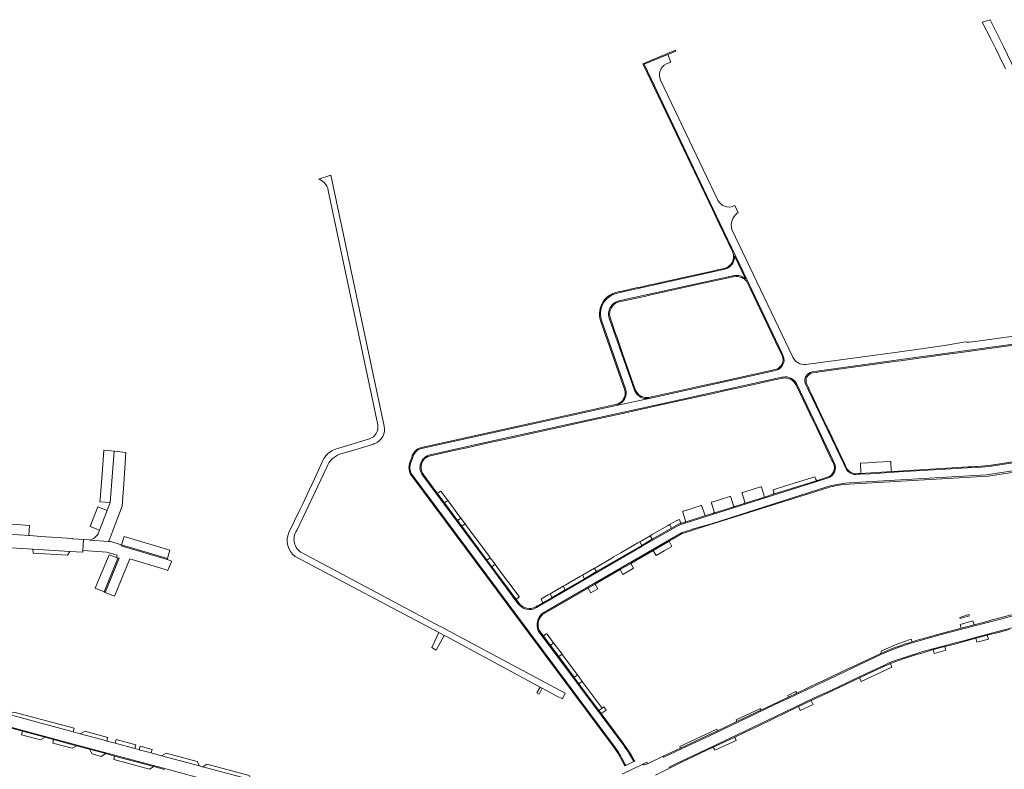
# Model space of a CAD drawing. Header units: metres. Extents: x 166325 to 190320, y 381923 to 404576.
# Tile 891 of 1056: x 175191 to 175681, y 401532 to 401906. Entities that reach past the tile are written whole.
import ezdxf

# ---------------------------------------------------------------- set-up
doc = ezdxf.new("R2010")
doc.units = ezdxf.units.M
for name, color, linetype, lineweight in [('B-WE-VH-VERHARDING_ASFALT-GV', 8, 'Continuous', 18), ('B-WE-VH-VERHARDING_BETONSTRAATSTEEN-GV', 8, 'Continuous', 18), ('B-WE-VH-VERHARDING_FUNDERING_ZAND-GV', 8, 'Continuous', 18), ('B-WE-VH-VERHARDING_STRAATBAKSTEEN-GV', 8, 'Continuous', 18)]:
    doc.layers.add(name, color=color, linetype=linetype, lineweight=lineweight)

msp = doc.modelspace()

# ---------------------------------------------------------------- linework, layer by layer
at = {"layer": 'B-WE-VH-VERHARDING_ASFALT-GV', "flags": 128}
for points in [[(175372.196, 401703.181), (175345.623, 401828.218), (175339.44, 401826.24)], [(175344.33, 401820.511), (175368.953, 401703.857)], [(175364.789, 401696.822), (175349.58, 401692.22)], [(175350.07, 401689.11), (175359.81, 401692.048), (175366.871, 401694.178), (175367.075, 401694.243)], [(175341.741, 401686.383), (175338.69, 401679.34), (175331.448, 401664.148), (175330.161, 401661.449), (175324.77, 401650.14)], [(175328.65, 401651.17), (175343.611, 401682.713)], [(175327.818, 401638.242), (175399.425, 401600.238)], [(175399.425, 401600.238), (175402.006, 401598.868), (175403.19, 401598.24), (175427.143, 401585.353), (175449.804, 401573.16), (175450.856, 401572.594), (175458.203, 401568.641), (175460.901, 401567.212), (175462.328, 401570.06), (175404.58, 401600.94), (175401.81, 401602.414), (175401.757, 401602.442), (175400.601, 401603.057), (175399.986, 401603.384), (175331.288, 401639.941)], [(175691.352, 401610.36), (175679.695, 401607.198), (175666.785, 401603.803), (175649.535, 401599.289), (175638.54, 401596.196), (175633.867, 401594.829), (175628.087, 401592.802), (175624.544, 401591.458), (175619.457, 401589.273), (175612.524, 401585.96), (175593.675, 401577.129), (175573.971, 401567.753), (175566.695, 401564.399), (175548.658, 401555.779), (175533.415, 401548.567), (175522.603, 401543.584), (175511.336, 401538.247), (175511.132, 401538.668), (175503.264, 401534.934), (175502.703, 401534.668)], [(175507.333, 401529.286), (175514.266, 401532.753), (175514.048, 401533.27), (175518.065, 401535.204), (175534.576, 401543.048), (175544.788, 401547.857), (175551.371, 401550.97), (175559.43, 401554.809), (175575.925, 401562.811), (175586.295, 401567.695), (175594.515, 401571.373), (175607.63, 401577.72), (175621.513, 401584.212), (175623.976, 401585.305), (175627.13, 401586.542), (175630.162, 401587.561), (175639.875, 401590.619), (175645.325, 401592.189), (175651.068, 401593.722), (175655.959, 401594.929), (175660.547, 401596.173), (175666.536, 401597.859), (175672.005, 401599.343), (175680.811, 401601.563), (175693.549, 401605.043)], [(175169.845, 401557.562), (175191.144, 401551.816), (175219.415, 401544.252), (175259.838, 401533.322), (175283.623, 401526.954), (175320.291, 401517.066), (175344.835, 401510.375), (175379.161, 401501.203), (175409.506, 401493.072), (175414.061, 401491.631), (175418.662, 401490.5)], [(175306.19, 401526.831), (175281.872, 401533.376), (175281.528, 401533.469), (175280.264, 401533.84), (175261.381, 401538.917), (175256.179, 401540.298), (175250.179, 401541.925), (175248.086, 401542.462), (175238.244, 401545.141), (175234.269, 401546.231), (175234.169, 401546.258), (175220.902, 401549.822), (175217.359, 401550.767), (175185.535, 401559.41)], [(175500.573, 401534.522), (175490.59, 401529.773)]]:
    msp.add_lwpolyline(points, dxfattribs=at)
at = {"layer": 'B-WE-VH-VERHARDING_ASFALT-GV'}
for points in [[(175339.44, 401826.24, -0.1181616), (175342.271, 401824.549)], [(175342.271, 401824.549, -0.1641834), (175344.33, 401820.511)], [(175368.953, 401703.857, -0.3892208), (175364.789, 401696.822)], [(175371.482, 401697.989, 0.1748619), (175372.196, 401703.181)], [(175367.075, 401694.243, 0.1221118), (175370.217, 401696.229)], [(175370.217, 401696.229, 0.069777), (175371.482, 401697.989)], [(175349.58, 401692.22, 0.1490438), (175343.576, 401688.877)], [(175343.611, 401682.713, -0.2174862), (175350.07, 401689.11)], [(175343.576, 401688.877, 0.0658906), (175341.741, 401686.383)], [(175324.77, 401650.14, 0.3571876), (175327.818, 401638.242)], [(175331.288, 401639.941, -0.4417087), (175328.65, 401651.17)], [(175502.703, 401534.668, -0.169927), (175500.573, 401534.522)]]:
    msp.add_lwpolyline(points, format="xyb", dxfattribs=at)
at = {"layer": 'B-WE-VH-VERHARDING_BETONSTRAATSTEEN-GV', "flags": 128}
for points in [[(175241.744, 401663.265), (175242.533, 401674.458), (175243.63, 401690.015), (175237.756, 401690.592), (175235.824, 401665.084), (175234.235, 401661.043), (175230.418, 401651.337), (175229.715, 401649.55), (175229.413, 401649.021), (175229.001, 401648.451), (175228.528, 401647.931), (175227.998, 401647.469), (175227.42, 401647.069), (175226.799, 401646.738), (175225.843, 401646.36), (175234.997, 401645.69), (175235.715, 401647.56), (175238.215, 401654.072)], [(175237.756, 401690.592), (175232.597, 401691.099), (175231.869, 401681.483), (175230.74, 401666.575), (175230.657, 401665.475), (175235.824, 401665.084)], [(175234.235, 401661.043), (175229.605, 401662.863), (175225.788, 401653.158), (175230.418, 401651.337)], [(175195.251, 401648.632), (175195.623, 401653.632), (175180.135, 401654.784), (175179.757, 401649.7)], [(175264.554, 401631.344), (175266.549, 401635.936), (175264.153, 401636.709), (175264.126, 401636.62), (175241.321, 401643.445), (175241.464, 401643.934), (175235.878, 401645.625), (175234.997, 401645.69), (175225.843, 401646.36), (175225.288, 401646.401), (175222.551, 401646.602), (175222.197, 401641.161), (175234.112, 401640.387), (175239.263, 401638.878), (175238.902, 401637.649), (175239.664, 401637.329), (175239.734, 401637.5), (175240.214, 401637.288), (175233.268, 401620.303), (175237.884, 401618.38), (175245.481, 401636.961), (175262.717, 401631.825), (175264.528, 401631.285)], [(175265.518, 401641.374), (175242.703, 401648.16), (175241.464, 401643.934), (175264.294, 401637.163)], [(175215.715, 401640.688), (175197.35, 401641.799), (175197.478, 401639.76), (175214.6, 401638.775)], [(175241.464, 401643.934), (175241.321, 401643.445), (175264.126, 401636.62), (175264.153, 401636.709), (175264.294, 401637.163)], [(175239.664, 401637.329), (175238.902, 401637.649), (175235.191, 401639.09), (175228.324, 401622.361), (175232.781, 401620.512)], [(175240.214, 401637.288), (175239.734, 401637.5), (175239.664, 401637.329), (175232.781, 401620.512), (175233.268, 401620.303)], [(175663.551, 401608.579), (175663.274, 401609.251), (175658.677, 401607.846), (175658.87, 401607.268)], [(175665.247, 401606.062), (175658.991, 401604.272), (175659.456, 401602.496), (175665.809, 401604.175)], [(175672.386, 401598.985), (175666.645, 401597.453), (175667.161, 401595.419), (175672.963, 401596.922)], [(175651.283, 401593.349), (175645.488, 401591.777), (175645.983, 401589.934), (175651.801, 401591.446)], [(175624.983, 401583.027), (175624.196, 401584.794), (175620.157, 401583.097), (175608.739, 401577.731), (175609.632, 401575.837)], [(175448.222, 401570.219), (175449.273, 401569.653), (175450.856, 401572.594), (175449.804, 401573.16)], [(175577.56, 401570.083), (175577.116, 401570.926), (175573.101, 401568.968), (175573.485, 401568.124)], [(175559.76, 401561.687), (175559.443, 401562.428), (175547.397, 401556.722), (175547.799, 401556.02)], [(175578.362, 401563.383), (175579.284, 401561.418), (175585.72, 401564.485), (175584.809, 401566.419)], [(175187.843, 401560.688), (175185.535, 401559.41), (175217.359, 401550.767), (175217.843, 401552.569)], [(175538.033, 401551.393), (175537.71, 401552.082), (175519.363, 401543.46), (175519.727, 401542.747)], [(175192.143, 401551.171), (175191.639, 401549.354), (175201.082, 401546.801), (175203.396, 401548.124)], [(175207.639, 401546.978), (175207.157, 401545.178), (175216.841, 401542.615), (175219.079, 401543.912)], [(175223.236, 401551.175), (175220.902, 401549.822), (175234.169, 401546.258), (175234.57, 401548.081)], [(175238.733, 401546.943), (175238.244, 401545.141), (175248.086, 401542.462), (175248.555, 401544.308)], [(175547.453, 401546.536), (175546.664, 401548.236), (175535.667, 401542.961), (175536.451, 401542.601), (175536.851, 401541.704)], [(175233.582, 401540.017), (175225.53, 401542.177), (175226.857, 401539.851), (175231.34, 401538.561)], [(175256.654, 401542.096), (175250.67, 401543.716), (175250.179, 401541.925), (175256.179, 401540.298)], [(175237.993, 401538.669), (175237.537, 401537.009), (175255.297, 401532.176), (175257.529, 401533.531)], [(175263.707, 401540.217), (175261.381, 401538.917), (175280.264, 401533.84), (175279.013, 401536.094)], [(175283.838, 401534.786), (175281.872, 401533.376), (175306.19, 401526.831), (175304.883, 401529.134)]]:
    msp.add_lwpolyline(points, close=True, dxfattribs=at)
for points in [[(175195.251, 401648.632), (175179.757, 401649.7), (175179.201, 401649.744), (175177.604, 401649.87), (175171.874, 401650.328), (175171.411, 401650.365), (175168.363, 401650.554), (175167.81, 401650.614), (175166.494, 401650.758), (175163.762, 401622.897)], [(175180.799, 401642.801), (175197.35, 401641.799), (175215.715, 401640.688), (175222.141, 401640.299), (175222.197, 401641.161), (175222.551, 401646.602), (175217.044, 401647.005), (175217.053, 401647.129), (175201.276, 401648.216), (175195.85, 401648.59), (175195.251, 401648.632)], [(175522.603, 401543.584), (175533.415, 401548.567), (175548.658, 401555.779), (175566.695, 401564.399), (175573.971, 401567.753), (175593.675, 401577.129), (175612.524, 401585.96), (175619.457, 401589.273), (175624.544, 401591.458), (175628.087, 401592.802), (175633.867, 401594.829), (175638.54, 401596.196), (175649.535, 401599.289), (175666.785, 401603.803), (175679.695, 401607.198), (175691.352, 401610.36)], [(175684.443, 401609.121), (175674.216, 401606.407), (175672.846, 401606.031), (175665.809, 401604.175), (175659.456, 401602.496), (175648.266, 401599.477), (175641.863, 401597.677), (175640.466, 401597.293), (175637.761, 401596.551), (175634.968, 401595.689)], [(175693.549, 401605.043), (175680.811, 401601.563), (175672.005, 401599.343), (175666.536, 401597.859), (175660.547, 401596.173), (175655.959, 401594.929), (175651.068, 401593.722), (175645.325, 401592.189), (175639.875, 401590.619), (175630.162, 401587.561), (175627.13, 401586.542), (175623.976, 401585.305), (175621.513, 401584.212), (175607.63, 401577.72), (175594.515, 401571.373), (175586.295, 401567.695), (175575.925, 401562.811), (175559.43, 401554.809), (175551.371, 401550.97), (175544.788, 401547.857), (175534.576, 401543.048), (175518.065, 401535.204), (175514.048, 401533.27), (175514.266, 401532.753), (175518.481, 401534.861), (175530.321, 401540.507), (175535.667, 401542.961), (175546.664, 401548.236), (175551.623, 401550.556), (175558.637, 401553.88), (175578.362, 401563.383), (175584.809, 401566.419), (175588.722, 401568.262), (175594.832, 401571.036), (175601.846, 401574.413), (175608.739, 401577.731), (175620.157, 401583.097), (175624.196, 401584.794), (175626.971, 401585.91), (175630.487, 401587.128), (175636.197, 401589.023), (175639.852, 401590.081), (175645.488, 401591.777), (175651.283, 401593.349), (175656.191, 401594.536), (175660.786, 401595.795), (175666.645, 401597.453), (175672.386, 401598.985), (175677.812, 401600.315), (175683.437, 401601.793)], [(175634.968, 401595.689), (175634.514, 401597.032), (175627.858, 401594.655), (175619.833, 401591.214), (175619.358, 401589.847)], [(175619.358, 401589.847), (175605.011, 401583.046), (175603.728, 401582.483), (175589.901, 401575.979), (175588.642, 401575.321), (175577.56, 401570.083), (175573.485, 401568.124), (175559.76, 401561.687), (175547.799, 401556.02), (175538.033, 401551.393), (175519.727, 401542.747), (175511.132, 401538.668), (175511.336, 401538.247), (175522.603, 401543.584)], [(175503.264, 401534.934), (175502.928, 401535.642), (175500.573, 401534.522)], [(175502.703, 401534.668), (175503.264, 401534.934)]]:
    msp.add_lwpolyline(points, dxfattribs=at)
at = {"layer": 'B-WE-VH-VERHARDING_BETONSTRAATSTEEN-GV'}
for points in [[(175634.968, 401595.689, 0.0336784), (175619.358, 401589.847)], [(175619.358, 401589.847, -0.0336784), (175634.968, 401595.689)], [(175500.573, 401534.522, 0.169927), (175502.703, 401534.668)]]:
    msp.add_lwpolyline(points, format="xyb", dxfattribs=at)
at = {"layer": 'B-WE-VH-VERHARDING_FUNDERING_ZAND-GV'}
for points in [[(175609.584, 401684.625, 0.4990677), (175609.305, 401684.333)], [(175624.326, 401685.21, 0.4437623), (175624.026, 401685.496)], [(175609.545, 401680.133, -0.411934), (175609.073, 401679.595)], [(175625.105, 401680.56, -0.3927671), (175624.582, 401681.014)]]:
    msp.add_lwpolyline(points, format="xyb", dxfattribs=at)
at = {"layer": 'B-WE-VH-VERHARDING_FUNDERING_ZAND-GV', "flags": 128}
for points in [[(175609.305, 401684.333), (175609.545, 401680.133)], [(175624.026, 401685.496), (175617.339, 401685.1), (175616.241, 401685.023), (175609.584, 401684.625)], [(175624.582, 401681.014), (175624.326, 401685.21)], [(175609.073, 401679.595), (175625.105, 401680.56)]]:
    msp.add_lwpolyline(points, dxfattribs=at)
msp.add_lwpolyline([(175402.006, 401598.868), (175399.425, 401600.238), (175395.859, 401592.776), (175398.091, 401591.471)], close=True, dxfattribs=at)
at = {"layer": 'B-WE-VH-VERHARDING_STRAATBAKSTEEN-GV', "flags": 128}
for points in [[(175686.437, 401879.805), (175680.545, 401892.3), (175674.834, 401903.592), (175673.808, 401905.636), (175669.945, 401904.355), (175674.311, 401895.788), (175676.502, 401891.393), (175678.665, 401886.984), (175681.516, 401881.064)], [(175570.88, 401738.025), (175570.286, 401739.273), (175555.136, 401771.114), (175539.349, 401804.222), (175501.63, 401883.472), (175513.371, 401888.28), (175517.301, 401889.889), (175517.169, 401890.393), (175500.974, 401883.703), (175503.126, 401879.185), (175535.589, 401811.044), (175536.471, 401809.192), (175538.963, 401803.961), (175545.536, 401790.194)], [(175512.652, 401883.57), (175514.91, 401884.521), (175513.371, 401888.28), (175501.63, 401883.472), (175539.349, 401804.222), (175555.136, 401771.114), (175570.286, 401739.273), (175570.88, 401738.025)], [(175538.348, 401815.693), (175538.346, 401815.697), (175509.753, 401875.573)], [(175547.964, 401809.209), (175548.439, 401809.422), (175546.785, 401813.062), (175546.245, 401812.817)], [(175575.635, 401737.524), (175545.266, 401801.123)], [(175546.581, 401787.954), (175552.001, 401776.565)], [(175541.554, 401781.69), (175538.857, 401781.094), (175535.661, 401780.387), (175515.806, 401775.998), (175515.435, 401775.916), (175509.688, 401774.645), (175508.023, 401774.276), (175504.498, 401773.497), (175503.093, 401773.186), (175499.702, 401772.436), (175498.297, 401772.125), (175494.877, 401771.366), (175493.476, 401771.052), (175490.063, 401770.284), (175488.694, 401769.976), (175487.562, 401769.722)], [(175487.687, 401769.263), (175488.897, 401769.534), (175541.768, 401781.262)], [(175546.599, 401778.1), (175545.771, 401777.983), (175544.944, 401777.848), (175489.045, 401765.481)], [(175489.234, 401765.017), (175491.677, 401765.557), (175501.748, 401767.777), (175504.188, 401768.32), (175528.905, 401773.79), (175531.941, 401774.465), (175545.144, 401777.378), (175545.6, 401777.477), (175546.097, 401777.558), (175547.509, 401777.742)], [(175552.501, 401775.287), (175553.23, 401774.027), (175553.364, 401773.743), (175554.302, 401771.754), (175562.485, 401754.673), (175562.698, 401754.208), (175568.394, 401742.335), (175569.593, 401739.836), (175569.846, 401739.309), (175570.287, 401738.389)], [(175479.947, 401755.59), (175491.185, 401723.407), (175491.832, 401721.493)], [(175492.277, 401721.752), (175480.517, 401755.35)], [(175484.207, 401756.856), (175496.751, 401721.057)], [(175497.287, 401721.098), (175496.967, 401721.91), (175494.185, 401729.864), (175493.691, 401731.281), (175490.903, 401739.265), (175490.73, 401739.794), (175487.939, 401747.816), (175487.418, 401749.305), (175484.605, 401757.291)], [(175722.521, 401753.123), (175666.464, 401745.366), (175663.433, 401744.947), (175662.781, 401744.941), (175662.13, 401744.993), (175661.597, 401745.085), (175652.2, 401743.398), (175651.041, 401743.239), (175638.416, 401741.51), (175627.701, 401740.042), (175582.079, 401733.78)], [(175585.137, 401730.126), (175587.607, 401730.535), (175629.374, 401736.294), (175748.752, 401752.65)], [(175748.752, 401752.65), (175629.374, 401736.294), (175587.607, 401730.535), (175585.137, 401730.126)], [(175585.65, 401729.703), (175587.214, 401729.919), (175587.936, 401730.019), (175588.904, 401730.144), (175627.57, 401735.493), (175629.273, 401735.728), (175650.213, 401738.614), (175651.997, 401738.859), (175654.004, 401739.126), (175656.917, 401739.535), (175714.078, 401747.384)], [(175567.448, 401730.996), (175566.306, 401730.742), (175504.082, 401716.93), (175487.602, 401713.396), (175439.583, 401702.805), (175390.72, 401692.007)], [(175566.894, 401731.355), (175565.888, 401731.124), (175565.573, 401731.052), (175562.416, 401730.328), (175537.964, 401724.921), (175536.347, 401724.559), (175529.257, 401723.014), (175505.386, 401717.748), (175505.015, 401717.665), (175503.963, 401717.435)], [(175504.082, 401716.93), (175566.306, 401730.742), (175567.448, 401730.996)], [(175395.065, 401688.854), (175422.468, 401694.913), (175462.64, 401703.783), (175507.274, 401713.578), (175570.106, 401727.469), (175570.708, 401727.602)], [(175570.708, 401727.602), (175570.106, 401727.469), (175507.274, 401713.578), (175462.64, 401703.783), (175422.468, 401694.913), (175395.065, 401688.854)], [(175395.285, 401688.4), (175406.059, 401690.77), (175412.671, 401692.228), (175422.58, 401694.413), (175426.459, 401695.269), (175436.697, 401697.527), (175442.597, 401698.828), (175453.633, 401701.26), (175462.233, 401703.155), (175462.76, 401703.271), (175473.024, 401705.54), (175481.613, 401707.439), (175492.415, 401709.827), (175496.63, 401710.759), (175498.261, 401711.119), (175500.223, 401711.552), (175502.755, 401712.111), (175506.922, 401713.029), (175523.605, 401716.704), (175530.455, 401718.213), (175531.611, 401718.468), (175545.237, 401721.475), (175548.045, 401722.095), (175554.061, 401723.422), (175566.468, 401726.16), (175567.434, 401726.378), (175570.057, 401726.927), (175570.513, 401727.023)], [(175577.159, 401723.731), (175577.228, 401723.586), (175577.539, 401722.933), (175579.536, 401718.743), (175585.52, 401706.184), (175587.484, 401702.061), (175595.113, 401686.05), (175595.399, 401685.45), (175595.826, 401684.555)], [(175577.42, 401724.324), (175577.591, 401723.965), (175595.647, 401686.061), (175596.247, 401684.801)], [(175596.247, 401684.801), (175595.647, 401686.061), (175577.591, 401723.965), (175577.42, 401724.324)], [(175602.132, 401681.848), (175600.973, 401684.276), (175583.237, 401721.419), (175581.781, 401724.468)], [(175581.781, 401724.468), (175583.237, 401721.419), (175600.973, 401684.276)], [(175600.973, 401684.276), (175601.348, 401684.476), (175599.661, 401687.965), (175593.811, 401700.274), (175593.407, 401701.119), (175592.68, 401702.642), (175592.288, 401703.459), (175584.941, 401719.029), (175584.317, 401720.351), (175583.815, 401721.415), (175583.371, 401722.355), (175582.579, 401724.033)], [(175487.408, 401713.875), (175439.473, 401703.301), (175390.698, 401692.502)], [(175390.72, 401692.007), (175439.583, 401702.805), (175487.602, 401713.396)], [(175759.964, 401696.218), (175714.076, 401689.216), (175693.73, 401686.125), (175673.325, 401683.014), (175667.424, 401682.586), (175662.404, 401682.281), (175645.746, 401681.312), (175628.448, 401680.287), (175614.275, 401679.433), (175609.21, 401679.142), (175606.931, 401679.011)], [(175606.931, 401679.011), (175609.21, 401679.142), (175614.275, 401679.433), (175628.448, 401680.287), (175645.746, 401681.312), (175662.404, 401682.281), (175667.424, 401682.586), (175673.325, 401683.014), (175693.73, 401686.125), (175714.076, 401689.216), (175759.964, 401696.218)], [(175759.659, 401696.659), (175746.34, 401694.636), (175727.134, 401691.719), (175722.568, 401691.025), (175720.638, 401690.722), (175714.242, 401689.719), (175697.789, 401687.255), (175694.021, 401686.68), (175673.177, 401683.481), (175667.393, 401683.057), (175666.528, 401683.005), (175664.504, 401682.882), (175662.976, 401682.782), (175646.951, 401681.844), (175644.032, 401681.673), (175628.013, 401680.718), (175625.105, 401680.56), (175609.073, 401679.595), (175608.083, 401679.52)], [(175450.863, 401609.746), (175479.191, 401626.164), (175520.561, 401650.159), (175524.781, 401651.503), (175525.452, 401651.759), (175535.088, 401654.526), (175592.604, 401672.867), (175594.282, 401673.321), (175595.974, 401673.719), (175597.678, 401674.061), (175599.664, 401674.386), (175601.661, 401674.635), (175603.666, 401674.808), (175671.906, 401678.802), (175717.187, 401685.661), (175760.221, 401692.18)], [(175760.221, 401692.18), (175717.187, 401685.661), (175671.906, 401678.802), (175603.666, 401674.808), (175601.661, 401674.635), (175599.664, 401674.386), (175597.678, 401674.061), (175595.974, 401673.719), (175594.282, 401673.321), (175592.604, 401672.867), (175535.088, 401654.526), (175525.452, 401651.759), (175524.781, 401651.503), (175520.561, 401650.159), (175479.191, 401626.164), (175450.863, 401609.746)], [(175451.068, 401609.202), (175473.696, 401622.379), (175477.237, 401624.441), (175479.404, 401625.703), (175489.682, 401631.672), (175494.978, 401634.747), (175506.132, 401641.225), (175513.979, 401645.783), (175520.747, 401649.713), (175524.931, 401651.043), (175525.621, 401651.306), (175592.812, 401672.423), (175594.433, 401672.859), (175596.067, 401673.242), (175596.795, 401673.387), (175597.713, 401673.57), (175599.7, 401673.891), (175601.699, 401674.133), (175603.705, 401674.296), (175672.897, 401678.215), (175717.395, 401685.074), (175755.624, 401690.967), (175760.082, 401691.654)], [(175385.914, 401687.56), (175385.145, 401685.472)], [(175386.786, 401688.452), (175385.307, 401684.436)], [(175385.307, 401684.436), (175386.786, 401688.452)], [(175602.575, 401681.939), (175601.348, 401684.476), (175600.973, 401684.276)], [(175600.973, 401684.276), (175602.132, 401681.848)], [(175386.294, 401677.824), (175444.134, 401600.023), (175486.966, 401542.516), (175488.655, 401540.008), (175491.961, 401533.96)], [(175386.651, 401678.166), (175444.504, 401600.348), (175487.244, 401542.97)], [(175487.244, 401542.97), (175444.504, 401600.348), (175386.651, 401678.166)], [(175438.779, 401614.791), (175425.432, 401632.792), (175391.381, 401678.557)], [(175391.381, 401678.557), (175425.432, 401632.792), (175438.779, 401614.791)], [(175398.373, 401669.979), (175391.589, 401679.126)], [(175592.806, 401677.632), (175591.34, 401677.173), (175588.411, 401676.256), (175587.837, 401676.076), (175565.902, 401669.209), (175561.48, 401667.812), (175551.448, 401664.642), (175546.687, 401663.14), (175536.199, 401659.819), (175532.375, 401658.628), (175521.883, 401655.318), (175520.34, 401654.854), (175518.627, 401654.282), (175515.195, 401652.291), (175505.654, 401646.758), (175500.445, 401643.737), (175477.935, 401630.665), (175471.848, 401627.131), (175462.352, 401621.616), (175455.824, 401617.826), (175450.805, 401614.911), (175448.514, 401613.592), (175447.633, 401613.085)], [(175592.935, 401677.19), (175591.709, 401676.804), (175522.556, 401655.012), (175518.846, 401653.847), (175500.67, 401643.304), (175448.052, 401612.749)], [(175448.052, 401612.749), (175500.67, 401643.304), (175518.846, 401653.847), (175522.556, 401655.012), (175591.709, 401676.804), (175592.935, 401677.19)], [(175587, 401676.562), (175586.575, 401677.919), (175572.004, 401673.346), (175565.746, 401671.382)], [(175565.902, 401669.209), (175587.837, 401676.076)], [(175398.373, 401669.979), (175402.161, 401664.881), (175403.813, 401666.079), (175400.308, 401670.795)], [(175439.376, 401614.811), (175438.705, 401615.707), (175438.18, 401616.409), (175425.788, 401633.085), (175423.342, 401636.377), (175410.791, 401653.267), (175408.726, 401656.046), (175402.161, 401664.881), (175398.373, 401669.979)], [(175400.308, 401670.795), (175399.072, 401669.896)], [(175550.416, 401669.623), (175551.767, 401665.256)], [(175554.414, 401671.207), (175550.613, 401670.008)], [(175551.448, 401664.642), (175561.48, 401667.812), (175559.951, 401672.654)], [(175559.591, 401672.84), (175555.368, 401671.508), (175554.414, 401671.207)], [(175565.746, 401671.382), (175566.186, 401669.975)], [(175535.131, 401664.831), (175536.512, 401660.465)], [(175540.134, 401666.726), (175539.18, 401666.425), (175535.332, 401665.208)], [(175544.3, 401668.043), (175540.134, 401666.726)], [(175546.057, 401663.462), (175544.681, 401667.819)], [(175520.84, 401660.314), (175522.212, 401655.949)], [(175529.999, 401663.526), (175525.917, 401662.232), (175524.963, 401661.93), (175521.033, 401660.685)], [(175531.747, 401658.954), (175530.383, 401663.31)], [(175536.199, 401659.819), (175546.687, 401663.14)], [(175519.71, 401655.194), (175519.26, 401656.643), (175517.812, 401656.168), (175514.17, 401654.054), (175515.195, 401652.291), (175518.627, 401654.282), (175520.34, 401654.854)], [(175521.883, 401655.318), (175532.375, 401658.628)], [(175439.338, 401618.276), (175433.798, 401625.73), (175433.136, 401626.622), (175430.331, 401630.397), (175427.999, 401633.534), (175427.427, 401634.303), (175425.788, 401633.085)], [(175425.788, 401633.085), (175438.18, 401616.409)], [(175438.291, 401617.128), (175439.288, 401617.859)], [(175450.372, 401616.689), (175451.004, 401615.602)], [(175455.824, 401617.826), (175454.804, 401619.596), (175453.817, 401619.023), (175450.492, 401617.093)], [(175450.805, 401614.911), (175455.824, 401617.826)], [(175490.925, 401544.75), (175448.909, 401601.17)], [(175448.909, 401601.17), (175490.925, 401544.75)], [(175496.486, 401536.039), (175496.892, 401536.238), (175496.858, 401536.297), (175495.091, 401539.363), (175491.23, 401545.175), (175480.242, 401559.902), (175479.115, 401561.412), (175469.166, 401574.745), (175466.767, 401577.961), (175466.72, 401578.024), (175459.087, 401588.289), (175454.912, 401593.903), (175451.13, 401598.989), (175449.995, 401600.534), (175449.34, 401601.425)], [(175451.13, 401598.989), (175454.912, 401593.903), (175456.547, 401595.103), (175455.859, 401596.032)], [(175452.85, 401599.629), (175451.849, 401598.88)], [(175455.859, 401596.032), (175453.248, 401599.546)], [(175283.623, 401526.954), (175259.838, 401533.322), (175219.415, 401544.252), (175191.144, 401551.816), (175169.845, 401557.562)], [(175186.083, 401552.819), (175192.143, 401551.171), (175203.396, 401548.124), (175207.639, 401546.978), (175219.079, 401543.912), (175225.53, 401542.177), (175233.582, 401540.017), (175237.993, 401538.669), (175257.529, 401533.531), (175262.852, 401532.115)], [(175490.548, 401537.692), (175492.229, 401534.52), (175492.457, 401534.091)], [(175491.961, 401533.96), (175492.013, 401533.866), (175492.457, 401534.091), (175492.229, 401534.52), (175490.548, 401537.692)], [(175492.457, 401534.091), (175496.486, 401536.039), (175494.61, 401539.188)], [(175494.61, 401539.188), (175496.486, 401536.039)]]:
    msp.add_lwpolyline(points, dxfattribs=at)
at = {"layer": 'B-WE-VH-VERHARDING_STRAATBAKSTEEN-GV'}
for points in [[(175509.753, 401875.573, -0.4150237), (175512.652, 401883.57)], [(175546.245, 401812.817, -0.4087383), (175538.348, 401815.693)], [(175545.266, 401801.123, -0.3136222), (175547.964, 401809.209)], [(175541.768, 401781.262, 0.3510558), (175546.581, 401787.954)], [(175545.536, 401790.194, -0.2626569), (175545.004, 401784.148)], [(175543.529, 401782.638, -0.0900397), (175541.554, 401781.69)], [(175545.004, 401784.148, -0.0860893), (175543.529, 401782.638)], [(175552.001, 401776.565, 0.2252959), (175546.599, 401778.1)], [(175547.509, 401777.742, -0.2398893), (175552.501, 401775.287)], [(175480.517, 401755.35, -0.4440216), (175487.687, 401769.263)], [(175485.467, 401768.932, 0.0711265), (175482.915, 401767.171)], [(175487.562, 401769.722, 0.0507588), (175485.467, 401768.932)], [(175481.357, 401765.386, 0.2376324), (175479.947, 401755.59)], [(175482.915, 401767.171, 0.0547529), (175481.357, 401765.386)], [(175489.045, 401765.481, 0.4405538), (175484.207, 401756.856)], [(175484.38, 401758.805, -0.3580313), (175489.234, 401765.017)], [(175484.605, 401757.291, -0.0614439), (175484.38, 401758.805)], [(175570.287, 401738.389, -0.4806154), (175566.894, 401731.355)], [(175570.88, 401738.025, -0.4373355), (175567.448, 401730.996)], [(175567.448, 401730.996, 0.4373355), (175570.88, 401738.025)], [(175582.079, 401733.78, -0.3134947), (175575.635, 401737.524)], [(175581.781, 401724.468, -0.4443918), (175585.137, 401730.126)], [(175585.137, 401730.126, 0.4443918), (175581.781, 401724.468)], [(175582.579, 401724.033, -0.5060027), (175585.65, 401729.703)], [(175570.513, 401727.023, -0.3461164), (175577.159, 401723.731)], [(175570.708, 401727.602, -0.3301404), (175577.42, 401724.324)], [(175577.42, 401724.324, 0.3301404), (175570.708, 401727.602)], [(175491.832, 401721.493, -0.4657146), (175487.408, 401713.875)], [(175487.602, 401713.396, 0.4491309), (175492.277, 401721.752)], [(175496.751, 401721.057, 0.2737083), (175501.799, 401716.949)], [(175503.963, 401717.435, -0.358155), (175497.287, 401721.098)], [(175501.799, 401716.949, 0.0819077), (175504.082, 401716.93)], [(175390.698, 401692.502, 0.2852165), (175385.914, 401687.56)], [(175390.72, 401692.007, 0.2484898), (175386.786, 401688.452)], [(175386.786, 401688.452, -0.2484898), (175390.72, 401692.007)], [(175385.145, 401685.472, 0.3058431), (175386.294, 401677.824)], [(175385.307, 401684.436, 0.2736897), (175386.651, 401678.166)], [(175386.651, 401678.166, -0.2736897), (175385.307, 401684.436)], [(175391.381, 401678.557, -0.5532053), (175395.065, 401688.854)], [(175395.065, 401688.854, 0.5532053), (175391.381, 401678.557)], [(175391.589, 401679.126, -0.5374056), (175395.285, 401688.4)], [(175595.826, 401684.555, -0.4561286), (175592.806, 401677.632)], [(175596.247, 401684.801, -0.4556499), (175592.935, 401677.19)], [(175592.935, 401677.19, 0.4556499), (175596.247, 401684.801)], [(175606.931, 401679.011, -0.2365102), (175602.132, 401681.848)], [(175602.132, 401681.848, 0.2365102), (175606.931, 401679.011)], [(175608.083, 401679.52, -0.2986264), (175602.575, 401681.939)], [(175587.837, 401676.076, -0.3939474), (175587, 401676.562)], [(175399.072, 401669.896, -0.3962986), (175398.373, 401669.979)], [(175550.613, 401670.008, 0.4022692), (175550.416, 401669.623)], [(175559.951, 401672.654, 0.4326543), (175559.591, 401672.84)], [(175566.186, 401669.975, -0.4074485), (175565.902, 401669.209)], [(175535.332, 401665.208, 0.4010742), (175535.131, 401664.831)], [(175544.681, 401667.819, 0.3783412), (175544.3, 401668.043)], [(175551.767, 401665.256, -0.3076885), (175551.448, 401664.642)], [(175521.033, 401660.685, 0.4010525), (175520.84, 401660.314)], [(175530.383, 401663.31, 0.3333333), (175529.999, 401663.526)], [(175536.512, 401660.465, -0.3887791), (175536.199, 401659.819)], [(175546.687, 401663.14, -0.403289), (175546.057, 401663.462)], [(175520.34, 401654.854, -0.4062439), (175519.71, 401655.194)], [(175522.212, 401655.949, -0.3953744), (175521.883, 401655.318)], [(175532.375, 401658.628, -0.3804163), (175531.747, 401658.954)], [(175438.18, 401616.409, -0.4020277), (175438.291, 401617.128)], [(175439.288, 401617.859, 0.4509696), (175439.338, 401618.276)], [(175450.492, 401617.093, 0.3963611), (175450.372, 401616.689)], [(175451.004, 401615.602, -0.3784217), (175450.805, 401614.911)], [(175448.052, 401612.749, -0.4011606), (175438.779, 401614.791)], [(175438.779, 401614.791, 0.4011606), (175448.052, 401612.749)], [(175447.633, 401613.085, -0.3785771), (175439.376, 401614.811)], [(175448.909, 401601.17, -0.3341631), (175450.863, 401609.746)], [(175450.863, 401609.746, 0.3341631), (175448.909, 401601.17)], [(175449.34, 401601.425, -0.2819486), (175450.38, 401608.49)], [(175450.38, 401608.49, -0.037132), (175451.068, 401609.202)], [(175451.849, 401598.88, -0.4017802), (175451.13, 401598.989)], [(175453.248, 401599.546, 0.4250041), (175452.85, 401599.629)], [(175487.244, 401542.97, -0.0402766), (175490.548, 401537.692)], [(175490.548, 401537.692, 0.0402766), (175487.244, 401542.97)], [(175494.61, 401539.188, 0.0249834), (175490.925, 401544.75)], [(175490.925, 401544.75, -0.0249834), (175494.61, 401539.188)]]:
    msp.add_lwpolyline(points, format="xyb", dxfattribs=at)
at = {"layer": 'B-WE-VH-VERHARDING_STRAATBAKSTEEN-GV', "flags": 128}
for points in [[(175404.463, 401665.205), (175403.813, 401666.079), (175402.161, 401664.881), (175408.726, 401656.046), (175410.375, 401657.248), (175409.704, 401658.151)], [(175410.375, 401657.248), (175408.726, 401656.046), (175410.791, 401653.267), (175412.439, 401654.472)], [(175419.106, 401645.501), (175418.456, 401646.375), (175413.149, 401653.516), (175412.439, 401654.472), (175410.791, 401653.267), (175423.342, 401636.377), (175424.981, 401637.595), (175424.395, 401638.383)], [(175515.195, 401652.291), (175514.17, 401654.054), (175513.24, 401653.515), (175505.623, 401649.093), (175504.627, 401648.516), (175505.654, 401646.758)], [(175500.445, 401643.737), (175499.418, 401645.492), (175498.435, 401644.922), (175490.884, 401640.538), (175489.938, 401639.99), (175486.393, 401637.932), (175485.44, 401637.378), (175477.806, 401632.947), (175476.909, 401632.427), (175477.935, 401630.665)], [(175505.654, 401646.758), (175504.627, 401648.516), (175499.418, 401645.492), (175500.445, 401643.737)], [(175511.511, 401640.953), (175515.454, 401643.239), (175513.979, 401645.783), (175506.132, 401641.225), (175507.596, 401638.683)], [(175424.981, 401637.595), (175423.342, 401636.377), (175425.788, 401633.085), (175427.427, 401634.303)], [(175477.935, 401630.665), (175476.909, 401632.427), (175470.837, 401628.902), (175471.848, 401627.131)], [(175489.682, 401631.672), (175491.069, 401629.285), (175495.832, 401632.041), (175496.372, 401632.346), (175494.978, 401634.747)], [(175471.848, 401627.131), (175470.837, 401628.902), (175469.963, 401628.395), (175462.234, 401623.908), (175461.309, 401623.372), (175462.352, 401621.616)], [(175462.352, 401621.616), (175461.309, 401623.372), (175454.804, 401619.596), (175455.824, 401617.826)], [(175475.067, 401620.024), (175478.615, 401622.078), (175477.237, 401624.441), (175473.696, 401622.379)], [(175456.547, 401595.103), (175454.912, 401593.903), (175459.087, 401588.289), (175460.717, 401589.493)], [(175466.767, 401577.961), (175468.387, 401579.17), (175468.047, 401579.628), (175467.873, 401579.862), (175461.335, 401588.662), (175460.717, 401589.493), (175459.087, 401588.289), (175466.72, 401578.024)], [(175466.767, 401577.961), (175469.166, 401574.745), (175470.806, 401575.964), (175468.387, 401579.17)], [(175469.166, 401574.745), (175479.115, 401561.412), (175480.73, 401562.613), (175470.806, 401575.964)], [(175479.115, 401561.412), (175480.242, 401559.902), (175482.656, 401561.697), (175481.532, 401563.209), (175480.73, 401562.613)]]:
    msp.add_lwpolyline(points, close=True, dxfattribs=at)

doc.saveas('drawing.dxf')
